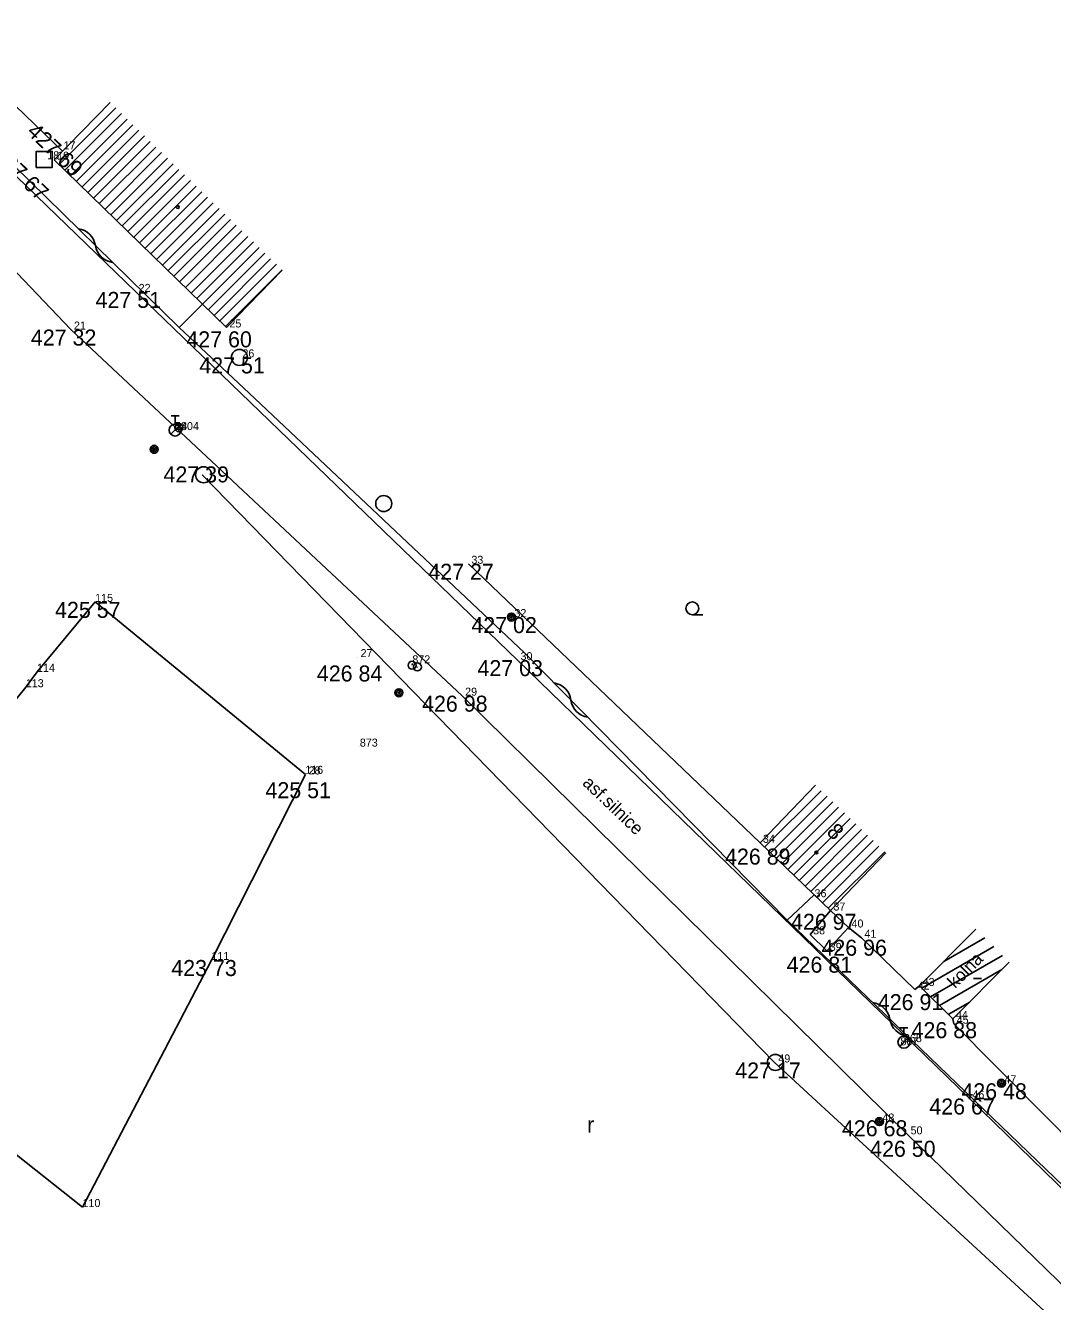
# Model space of a CAD drawing. Extents: x -559180 to -551373, y -1076947 to -1072071.
# Drawn here: x -554528.2 to -554464, y -1073447.4 to -1073367.7 of the extents above; entities that cross this region are included whole.
import ezdxf

# ---------------------------------------------------------------- set-up
doc = ezdxf.new("R2010")
doc.units = 0
for name, color, linetype in [('12_PLOTY', 7, 'Continuous'), ('13_PLOTY', 7, 'Continuous'), ('14_BUDOVY', 7, 'Continuous'), ('17_KOMUNIKACE', 7, 'Continuous'), ('18_POLOHOPIS', 7, 'Continuous'), ('1_VODA_ZN', 7, 'Continuous'), ('20_EL_ZN', 7, 'Continuous'), ('2_VODOVOD', 7, 'Continuous'), ('30_SDEL_ZN', 7, 'Continuous'), ('32', 7, 'Continuous'), ('3_BODY', 7, 'Continuous'), ('40_KANAL_ZN', 7, 'Continuous'), ('45_ZN_KULTURY', 7, 'Continuous'), ('47_ZN_STAV_OBJ$', 7, 'Continuous'), ('50_TEPLO_ZN', 7, 'Continuous'), ('52_POPIS_UCELOVY', 7, 'Continuous'), ('54_C_POPISNA', 7, 'Continuous'), ('6_VYSKY', 7, 'Continuous'), ('kanal_stáv', 7, 'Continuous')]:
    doc.layers.add(name, color=color, linetype=linetype)

# ---------------------------------------------------------------- blocks, each defined once
blk = doc.blocks.new('POINT_DISPLAY')
blk.add_line((0, 0), (0, 0))
blk = doc.blocks.new('SA')
at = {"layer": '50_TEPLO_ZN'}
blk.add_lwpolyline([(-0.5, -0.5), (0.5, -0.5), (0.5, 0.5), (-0.5, 0.5)], close=True, dxfattribs=at)
blk = doc.blocks.new('SAK')
at = {"layer": '40_KANAL_ZN'}
blk.add_circle((0, 0), 0.5, dxfattribs=at)
blk = doc.blocks.new('SLB')
at = {"layer": '20_EL_ZN'}
for radius in [0.25, 0.158, 0.05]:
    blk.add_circle((0, 0), radius, dxfattribs=at)
blk = doc.blocks.new('ROLE')
at = {"layer": '45_ZN_KULTURY'}
blk.add_text('r', height=1, dxfattribs=at).set_placement((0, 0.048))
blk = doc.blocks.new('ZAHRAD')
at = {"layer": '45_ZN_KULTURY'}
blk.add_line((0, 0), (0.65, 0.003), dxfattribs=at)
blk.add_circle((0, 0.403), 0.403, dxfattribs=at)
blk = doc.blocks.new('BZ')
at = {"layer": '47_ZN_STAV_OBJ$'}
blk.add_circle((0, 0), 0.0875, dxfattribs=at)
blk = doc.blocks.new('BD')
at = {"layer": '47_ZN_STAV_OBJ$'}
blk.add_line((-0.25, 0), (0.25, 0), dxfattribs=at)
blk = doc.blocks.new('HYP')
at = {"layer": '1_VODA_ZN'}
for p, q in [((-0.25, 0.9), (0.25, 0.9)), ((0, 0.375), (0, 0.9)), ((-0.265, -0.265), (0.265, 0.265))]:
    blk.add_line(p, q, dxfattribs=at)
blk.add_circle((0, 0), 0.375, dxfattribs=at)
blk = doc.blocks.new('SV')
at = {"layer": '1_VODA_ZN'}
blk.add_circle((0, 0), 0.25, dxfattribs=at)
blk = doc.blocks.new('OSV')
at = {"layer": '1_VODA_ZN'}
for radius in [0.25, 0.158, 0.05]:
    blk.add_circle((0, 0), radius, dxfattribs=at)
blk = doc.blocks.new('SDEP')
at = {"layer": '30_SDEL_ZN'}
for centre, radius, start, end in [((0.75, -1.001), 1.251, 53.1529, 126.84692), ((2.25, 1), 1.25, 233.13001, 306.86981)]:
    blk.add_arc(centre, radius, start, end, dxfattribs=at)

msp = doc.modelspace()

# ---------------------------------------------------------------- linework, layer by layer
at = {"layer": '12_PLOTY'}
for p, q in [((-554530.29, -1073371.28), (-554525.865, -1073375.551)), ((-554482.3, -1073418.75), (-554500.51, -1073401.32)), ((-554527.45, -1073408.07), (-554523.82, -1073403.7)), ((-554523.82, -1073403.7), (-554510.68, -1073414.48)), ((-554528.15, -1073409.03), (-554527.45, -1073408.07)), ((-554529.27, -1073410.42), (-554528.15, -1073409.03)), ((-554510.68, -1073414.48), (-554516.56, -1073426.07)), ((-554477.9, -1073422.98), (-554476.77, -1073424.04)), ((-554476.77, -1073424.04), (-554475.96, -1073424.68)), ((-554475.96, -1073424.68), (-554472.64, -1073427.92)), ((-554516.56, -1073426.07), (-554524.61, -1073441.5)), ((-554472.64, -1073427.92), (-554472.33, -1073427.69)), ((-554470.25, -1073429.75), (-554470.2, -1073430.05)), ((-554455, -1073445.38), (-554470.2, -1073430.05)), ((-554524.61, -1073441.5), (-554530.09, -1073437.18))]:
    msp.add_line(p, q, dxfattribs=at)
at = {"layer": '13_PLOTY'}
for p, q in [((-554537.68, -1073367.86), (-554518.57, -1073386.57)), ((-554518.57, -1073386.57), (-554514.208, -1073390.663)), ((-554514.208, -1073390.663), (-554497, -1073406.89)), ((-554497, -1073406.89), (-554480.61, -1073423.59)), ((-554480.61, -1073423.59), (-554461.579, -1073441.9))]:
    msp.add_line(p, q, dxfattribs=at)
at = {"layer": '14_BUDOVY'}
for p, q in [((-554522.891, -1073372.498), (-554526.38, -1073376.08)), ((-554526.38, -1073376.08), (-554515.62, -1073386.56)), ((-554512.131, -1073382.978), (-554515.62, -1073386.56)), ((-554478.835, -1073415.146), (-554482.3, -1073418.75)), ((-554482.3, -1073418.75), (-554477.9, -1073422.98)), ((-554474.435, -1073419.376), (-554477.9, -1073422.98)), ((-554468.812, -1073424.137), (-554472.33, -1073427.69)), ((-554466.732, -1073426.197), (-554470.25, -1073429.75)), ((-554472.33, -1073427.69), (-554470.25, -1073429.75))]:
    msp.add_line(p, q, dxfattribs=at)
at = {"layer": '17_KOMUNIKACE'}
for p, q in [((-554538.5, -1073367.7), (-554521.29, -1073384.34)), ((-554543.23, -1073367.97), (-554525.33, -1073386.69)), ((-554521.29, -1073384.34), (-554497.44, -1073407.34)), ((-554525.33, -1073386.69), (-554500.9, -1073409.56)), ((-554497.44, -1073407.34), (-554469.22, -1073434.72)), ((-554500.9, -1073409.56), (-554473.08, -1073436.96)), ((-554469.22, -1073434.72), (-554423.75, -1073479.03)), ((-554473.08, -1073436.96), (-554426.1, -1073482.73))]:
    msp.add_line(p, q, dxfattribs=at)
at = {"layer": '18_POLOHOPIS'}
for p, q in [((-554518.57, -1073386.57), (-554517.109, -1073385.109)), ((-554480.61, -1073423.59), (-554478.92, -1073421.999)), ((-554477.9, -1073422.98), (-554479.17, -1073424.47)), ((-554478.13, -1073425.5), (-554476.77, -1073424.04)), ((-554479.17, -1073424.47), (-554478.13, -1073425.5))]:
    msp.add_line(p, q, dxfattribs=at)
at = {"layer": '2_VODOVOD'}
for p, q in [((-554518.593, -1073392.82), (-554518.83, -1073392.97)), ((-554518.44, -1073392.6), (-554518.593, -1073392.82)), ((-554504.01, -1073407.54), (-554504.03, -1073407.658)), ((-554503.736, -1073407.808), (-554503.695, -1073407.766)), ((-554473.53, -1073431.4), (-554473.31, -1073431.2))]:
    msp.add_line(p, q, dxfattribs=at)
at = {"layer": '32'}
for p, q in [((-554526.069, -1073376.383), (-554522.533, -1073372.847)), ((-554525.711, -1073376.732), (-554522.175, -1073373.196)), ((-554525.352, -1073377.081), (-554521.816, -1073373.545)), ((-554524.994, -1073377.43), (-554521.458, -1073373.894)), ((-554524.636, -1073377.779), (-554521.1, -1073374.242)), ((-554524.278, -1073378.127), (-554520.742, -1073374.591)), ((-554523.92, -1073378.476), (-554520.383, -1073374.94)), ((-554523.561, -1073378.825), (-554520.025, -1073375.289)), ((-554523.203, -1073379.174), (-554519.667, -1073375.638)), ((-554522.845, -1073379.523), (-554519.309, -1073375.987)), ((-554522.487, -1073379.872), (-554518.951, -1073376.336)), ((-554522.129, -1073380.221), (-554518.592, -1073376.685)), ((-554521.77, -1073380.57), (-554518.234, -1073377.034)), ((-554521.412, -1073380.919), (-554517.876, -1073377.382)), ((-554521.054, -1073381.268), (-554517.518, -1073377.731)), ((-554520.696, -1073381.616), (-554517.16, -1073378.08)), ((-554520.337, -1073381.965), (-554516.801, -1073378.429)), ((-554519.979, -1073382.314), (-554516.443, -1073378.778)), ((-554519.621, -1073382.663), (-554516.085, -1073379.127)), ((-554519.263, -1073383.012), (-554515.727, -1073379.476)), ((-554518.905, -1073383.361), (-554515.369, -1073379.825)), ((-554518.546, -1073383.71), (-554515.01, -1073380.174)), ((-554518.188, -1073384.059), (-554514.652, -1073380.523)), ((-554517.83, -1073384.408), (-554514.294, -1073380.871)), ((-554517.472, -1073384.756), (-554513.936, -1073381.22)), ((-554517.114, -1073385.105), (-554513.577, -1073381.569)), ((-554516.755, -1073385.454), (-554513.219, -1073381.918)), ((-554516.397, -1073385.803), (-554512.861, -1073382.267)), ((-554516.039, -1073386.152), (-554512.503, -1073382.616)), ((-554515.681, -1073386.501), (-554512.145, -1073382.965)), ((-554482.01, -1073419.028), (-554478.474, -1073415.493)), ((-554481.65, -1073419.375), (-554478.114, -1073415.839)), ((-554481.289, -1073419.722), (-554477.753, -1073416.186)), ((-554480.929, -1073420.068), (-554477.393, -1073416.532)), ((-554480.568, -1073420.415), (-554477.032, -1073416.879)), ((-554480.208, -1073420.761), (-554476.672, -1073417.226)), ((-554479.847, -1073421.108), (-554476.311, -1073417.572)), ((-554479.487, -1073421.455), (-554475.951, -1073417.919)), ((-554479.126, -1073421.801), (-554475.59, -1073418.265)), ((-554478.766, -1073422.148), (-554475.23, -1073418.612)), ((-554478.405, -1073422.494), (-554474.869, -1073418.958)), ((-554478.045, -1073422.841), (-554474.509, -1073419.305)), ((-554472.196, -1073427.823), (-554467.707, -1073425.231)), ((-554470.814, -1073426.159), (-554468.26, -1073424.684)), ((-554471.644, -1073428.37), (-554467.155, -1073425.778)), ((-554471.091, -1073428.917), (-554467.202, -1073426.671)), ((-554470.539, -1073429.464), (-554469.204, -1073428.693))]:
    msp.add_line(p, q, dxfattribs=at)
at = {"layer": 'kanal_stáv'}
for p, q in [((-554517.14, -1073395.77), (-554481.42, -1073432.46)), ((-554481.42, -1073432.46), (-554456.89, -1073455.03))]:
    msp.add_line(p, q, dxfattribs=at)

# ---------------------------------------------------------------- block references
at = {"layer": '1_VODA_ZN'}
for name, p in [('POINT_DISPLAY', (-554525.98, -1073375.44)), ('POINT_DISPLAY', (-554527, -1073376.06)), ('POINT_DISPLAY', (-554526.38, -1073376.08)), ('POINT_DISPLAY', (-554526.32, -1073376.07)), ('POINT_DISPLAY', (-554521.29, -1073384.34)), ('POINT_DISPLAY', (-554525.33, -1073386.69)), ('POINT_DISPLAY', (-554515.62, -1073386.56)), ('POINT_DISPLAY', (-554514.81, -1073388.43)), ('HYP', (-554518.83, -1073392.97)), ('SV', (-554518.593, -1073392.82)), ('POINT_DISPLAY', (-554518.83, -1073392.97)), ('OSV', (-554520.135, -1073394.172)), ('POINT_DISPLAY', (-554517.05, -1073395.76)), ('POINT_DISPLAY', (-554517.048, -1073395.761)), ('POINT_DISPLAY', (-554500.51, -1073401.32)), ('POINT_DISPLAY', (-554523.82, -1073403.7)), ('POINT_DISPLAY', (-554497.82, -1073404.65)), ('POINT_DISPLAY', (-554507.43, -1073407.15)), ('SV', (-554504.03, -1073407.658)), ('POINT_DISPLAY', (-554504.01, -1073407.54)), ('SV', (-554503.695, -1073407.766)), ('POINT_DISPLAY', (-554497.44, -1073407.34)), ('POINT_DISPLAY', (-554527.45, -1073408.07)), ('POINT_DISPLAY', (-554528.15, -1073409.03)), ('OSV', (-554504.848, -1073409.377)), ('POINT_DISPLAY', (-554500.9, -1073409.56)), ('POINT_DISPLAY', (-554507.29, -1073412.74)), ('POINT_DISPLAY', (-554510.7, -1073414.44)), ('POINT_DISPLAY', (-554510.68, -1073414.48)), ('POINT_DISPLAY', (-554482.3, -1073418.75)), ('POINT_DISPLAY', (-554479.08, -1073422.15)), ('POINT_DISPLAY', (-554477.9, -1073422.98)), ('POINT_DISPLAY', (-554476.77, -1073424.04)), ('POINT_DISPLAY', (-554479.17, -1073424.47)), ('POINT_DISPLAY', (-554475.96, -1073424.68)), ('POINT_DISPLAY', (-554478.13, -1073425.5)), ('POINT_DISPLAY', (-554516.56, -1073426.07)), ('POINT_DISPLAY', (-554472.64, -1073427.92)), ('POINT_DISPLAY', (-554472.33, -1073427.69)), ('POINT_DISPLAY', (-554470.25, -1073429.75)), ('HYP', (-554473.31, -1073431.2)), ('POINT_DISPLAY', (-554470.2, -1073430.05)), ('POINT_DISPLAY', (-554473.53, -1073431.4)), ('POINT_DISPLAY', (-554473.31, -1073431.2)), ('POINT_DISPLAY', (-554481.34, -1073432.47)), ('POINT_DISPLAY', (-554467.22, -1073433.77)), ('POINT_DISPLAY', (-554469.22, -1073434.72)), ('POINT_DISPLAY', (-554474.84, -1073436.16)), ('POINT_DISPLAY', (-554473.08, -1073436.96)), ('POINT_DISPLAY', (-554524.61, -1073441.5))]:
    msp.add_blockref(name, p, dxfattribs=at)
at = {"layer": '20_EL_ZN'}
for p in [(-554497.82, -1073404.65), (-554467.22, -1073433.77), (-554474.84, -1073436.16)]:
    msp.add_blockref('SLB', p, dxfattribs=at)
at = {"layer": '2_VODOVOD'}
msp.add_blockref('POINT_DISPLAY', (-554518.44, -1073392.61), dxfattribs=at)
at = {"layer": '30_SDEL_ZN'}
for p, xscale, yscale, rotation in [((-554524.878, -1073380.394), 0.9999981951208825, 0.9999981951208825, -44.39401353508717), ((-554495.159, -1073408.765), 1.00000260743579, 1.00000260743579, -45.53674251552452), ((-554475.27, -1073428.728), 1.0000002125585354, 1.0000002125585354, -43.89382130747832)]:
    msp.add_blockref('SDEP', p, dxfattribs=dict(at, xscale=xscale, yscale=yscale, rotation=rotation))
at = {"layer": '32'}
for p in [(-554522.891, -1073372.498), (-554478.835, -1073415.146), (-554468.812, -1073424.137)]:
    msp.add_blockref('POINT_DISPLAY', p, dxfattribs=at)
at = {"layer": '40_KANAL_ZN'}
for p in [(-554514.81, -1073388.43), (-554517.048, -1073395.761), (-554505.8, -1073397.56), (-554481.34, -1073432.47)]:
    msp.add_blockref('SAK', p, dxfattribs=at)
at = {"layer": '45_ZN_KULTURY'}
for name, p in [('ZAHRAD', (-554486.524, -1073404.509)), ('ROLE', (-554493.1, -1073436.908))]:
    msp.add_blockref(name, p, dxfattribs=at)
at = {"layer": '47_ZN_STAV_OBJ$'}
for name, p in [('BZ', (-554518.656, -1073379.039)), ('BZ', (-554478.78, -1073419.352)), ('BD', (-554468.713, -1073427.225))]:
    msp.add_blockref(name, p, dxfattribs=at)
at = {"layer": '50_TEPLO_ZN'}
msp.add_blockref('SA', (-554527, -1073376.06), dxfattribs=at)

# ---------------------------------------------------------------- texts
at = {"layer": '3_BODY'}
for s, p in [(' 17', (-554525.98, -1073375.44)), (' 18', (-554527, -1073376.06)), (' 19', (-554526.38, -1073376.08)), (' 22', (-554521.29, -1073384.34)), (' 21', (-554525.33, -1073386.69)), (' 25', (-554515.62, -1073386.56)), (' 26', (-554514.81, -1073388.43)), ('58', (-554518.83, -1073392.97)), ('1404', (-554518.83, -1073392.97)), (' 33', (-554500.51, -1073401.32)), ('115', (-554523.82, -1073403.7)), (' 32', (-554497.82, -1073404.65)), (' 27', (-554507.43, -1073407.15)), (' 30', (-554497.44, -1073407.34)), ('114', (-554527.45, -1073408.07)), ('872', (-554504.01, -1073407.54)), ('113', (-554528.15, -1073409.03)), (' 29', (-554500.9, -1073409.56)), ('873', (-554507.29, -1073412.74)), ('116', (-554510.7, -1073414.44)), (' 28', (-554510.68, -1073414.48)), (' 34', (-554482.3, -1073418.75)), (' 36', (-554479.08, -1073422.15)), (' 37', (-554477.9, -1073422.98)), (' 40', (-554476.77, -1073424.04)), (' 38', (-554479.17, -1073424.47)), (' 41', (-554475.96, -1073424.68)), (' 39', (-554478.13, -1073425.5)), ('111', (-554516.56, -1073426.07)), (' 42', (-554472.64, -1073427.92)), (' 43', (-554472.33, -1073427.69)), (' 44', (-554470.25, -1073429.75)), (' 45', (-554470.2, -1073430.05)), ('868', (-554473.31, -1073431.2)), ('867', (-554473.53, -1073431.4)), (' 49', (-554481.34, -1073432.47)), (' 47', (-554467.22, -1073433.77)), (' 46', (-554469.22, -1073434.72)), (' 48', (-554474.84, -1073436.16)), (' 50', (-554473.08, -1073436.96)), ('110', (-554524.61, -1073441.5))]:
    msp.add_text(s, height=0.5, dxfattribs=at).set_placement(p)
at = {"layer": '52_POPIS_UCELOVY'}
for s, rotation, p in [('asf.silnice', 316.26681, (-554493.438, -1073415.077)), ('kolna', 45.2836, (-554470.11, -1073427.888))]:
    msp.add_text(s, height=0.8, rotation=rotation, dxfattribs=at).set_placement(p)
at = {"layer": '54_C_POPISNA'}
msp.add_text('8', height=1, rotation=316.12851, dxfattribs=at).set_placement((-554478.201, -1073418.143))
at = {"layer": '6_VYSKY'}
for s, rotation, p in [('427 69', 316.59338, (-554528.15, -1073374.415)), ('427 67', 316.2465, (-554530.271, -1073375.897))]:
    msp.add_text(s, height=1, rotation=rotation, dxfattribs=at).set_placement(p)
for s, p in [('427 51', (-554523.795, -1073385.34)), ('427 32', (-554527.835, -1073387.69)), ('427 60', (-554518.125, -1073387.802)), ('427 51', (-554517.315, -1073389.43)), ('427 39', (-554519.553, -1073396.238)), ('427 27', (-554503.015, -1073402.32)), ('425 57', (-554526.325, -1073404.7)), ('427 02', (-554500.325, -1073405.65)), ('426 84', (-554509.975, -1073408.673)), ('427 03', (-554499.945, -1073408.34)), ('426 98', (-554503.405, -1073410.56)), ('425 51', (-554513.185, -1073415.963)), ('426 89', (-554484.483, -1073420.112)), ('426 97', (-554480.364, -1073424.184)), ('426 96', (-554478.465, -1073425.801)), ('423 73', (-554519.065, -1073427.07)), ('426 81', (-554480.635, -1073426.862)), ('426 91', (-554474.944, -1073429.202)), ('426 88', (-554472.835, -1073430.952)), ('427 17', (-554483.845, -1073433.47)), ('426 48', (-554469.725, -1073434.77)), ('426 67', (-554471.725, -1073435.72)), ('426 68', (-554477.184, -1073437.08)), ('426 50', (-554475.424, -1073438.362))]:
    msp.add_text(s, height=1, dxfattribs=at).set_placement(p)

doc.saveas('drawing.dxf')
